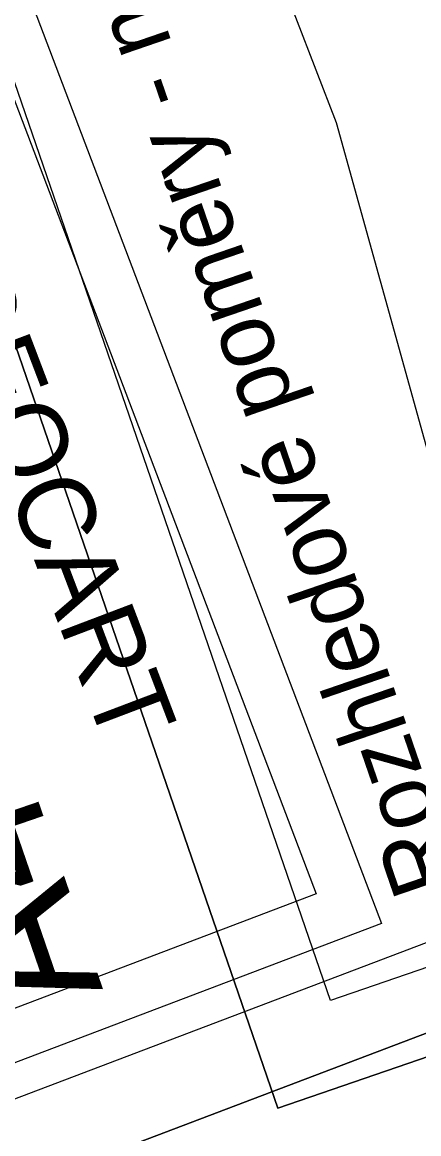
# Model space of a CAD drawing. Extents: x -555887 to -552101, y -1100251 to -1096546.
# Drawn here: x -554914.5 to -554891.1, y -1097755.6 to -1097689.9 of the extents above; entities that cross this region are included whole.
import ezdxf

# ---------------------------------------------------------------- set-up
doc = ezdxf.new("R2010")
doc.units = 0
for name, color, linetype in [('ROZHLED_ram_legenda_1', 7, 'Continuous'), ('ROZHLED_ram_legenda_2', 7, 'Continuous'), ('vrstevnice', 7, 'Continuous')]:
    doc.layers.add(name, color=color, linetype=linetype)

msp = doc.modelspace()

# ---------------------------------------------------------------- linework, layer by layer
at = {"layer": 'ROZHLED_ram_legenda_1'}
for points in [[(-554762.76, -1097701.086), (-554959.07, -1097775.668), (-555064.55, -1097498.03), (-554868.24, -1097423.448)], [(-554762.76, -1097701.086), (-554959.07, -1097775.668), (-555064.55, -1097498.03), (-554868.24, -1097423.448)], [(-554959.374, -1097569.324), (-554893.315, -1097743.198), (-554955.012, -1097766.638), (-555021.071, -1097592.764)], [(-554961.113, -1097573.194), (-554897.185, -1097741.459), (-554953.273, -1097762.768), (-555017.201, -1097594.503)]]:
    msp.add_lwpolyline(points, close=True, dxfattribs=at)
for points in [[(-554868.24, -1097423.448), (-555064.55, -1097498.03), (-554959.07, -1097775.668), (-554762.76, -1097701.086), (-554868.24, -1097423.448)], [(-554956.171, -1097769.218), (-555058.1, -1097500.928), (-554871.139, -1097429.898), (-554769.21, -1097698.188), (-554956.171, -1097769.218)], [(-554956.171, -1097769.218), (-555058.1, -1097500.928), (-554871.139, -1097429.898), (-554769.21, -1097698.188), (-554956.171, -1097769.218)]]:
    msp.add_lwpolyline(points, dxfattribs=at)
at = {"layer": 'ROZHLED_ram_legenda_2'}
msp.add_lwpolyline([(-554996.01, -1097473.251), (-554797.421, -1097404.969), (-554700.85, -1097685.83), (-554899.439, -1097754.112)], close=True, dxfattribs=at)
msp.add_lwpolyline([(-554996.01, -1097473.251), (-554797.421, -1097404.969), (-554700.85, -1097685.83), (-554899.439, -1097754.112)], close=True, dxfattribs=at)
for points in [[(-554899.439, -1097754.112), (-554700.85, -1097685.83), (-554797.421, -1097404.969), (-554996.01, -1097473.251), (-554899.439, -1097754.112)], [(-554800.523, -1097411.323), (-554707.204, -1097682.727), (-554896.336, -1097747.758), (-554989.656, -1097476.354), (-554800.523, -1097411.323)], [(-554800.523, -1097411.323), (-554707.204, -1097682.727), (-554896.336, -1097747.758), (-554989.656, -1097476.354), (-554800.523, -1097411.323)]]:
    msp.add_lwpolyline(points, dxfattribs=at)
at = {"layer": 'vrstevnice'}
msp.add_lwpolyline([(-555053.912, -1097669.039), (-555005.027, -1097644.454), (-554981.12, -1097633.765), (-554958.648, -1097630.404), (-554950.747, -1097630.681), (-554938.272, -1097635.11), (-554927.045, -1097642.169), (-554916.788, -1097652.965), (-554909.302, -1097664.176), (-554903.204, -1097677.186), (-554895.996, -1097695.871), (-554874.998, -1097771.434), (-554866.134, -1097804.868)], dxfattribs=at)

# ---------------------------------------------------------------- texts
at = {"layer": 'ROZHLED_ram_legenda_1'}
msp.add_text('GEOCART', height=4.5, rotation=290.80294, dxfattribs=at).set_placement((-554920.146, -1097705.128))
at = {"layer": 'ROZHLED_ram_legenda_2'}
for s, height, p in [('Rozhledové poměry - napojení VC2 na  silnici III/31548', 4, (-554888.648, -1097740.716)), ('A4 M 1:1 000', 8, (-554909.757, -1097747.107))]:
    msp.add_text(s, height=height, rotation=108.97508, dxfattribs=at).set_placement(p)

doc.saveas('drawing.dxf')
